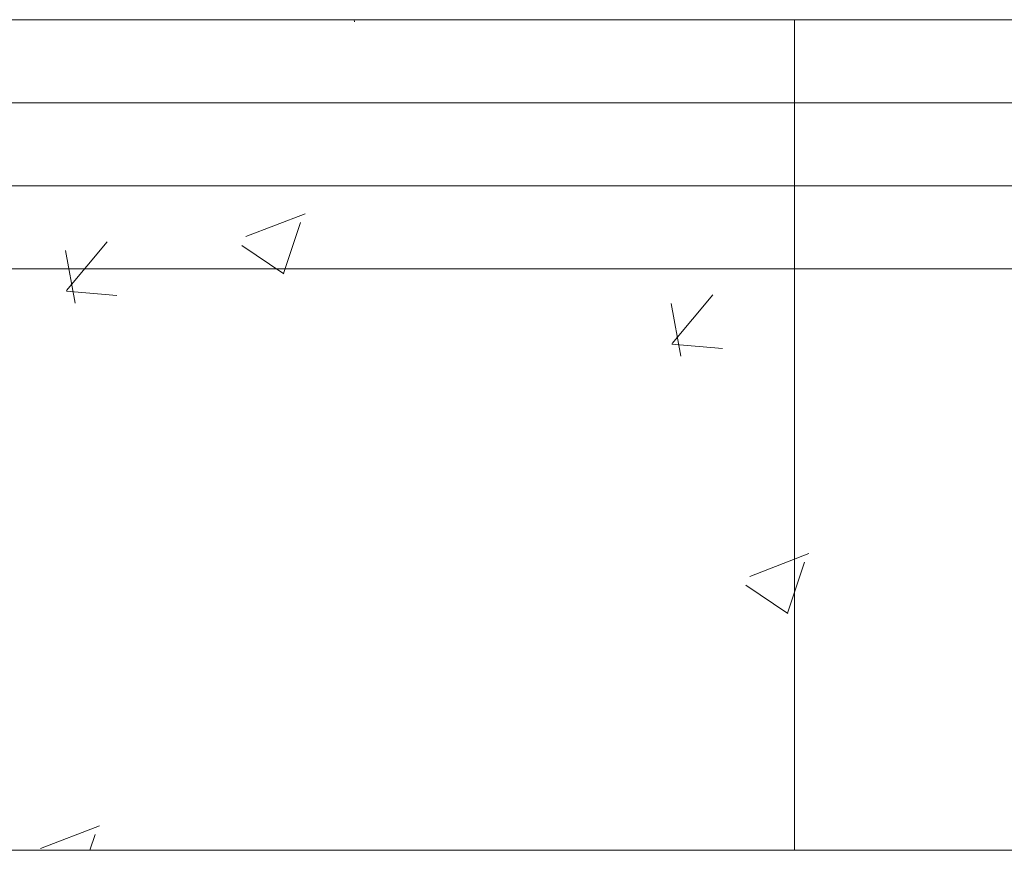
# Model space of a CAD drawing. Header units: feet. Extents: x 8 to 127, y 6 to 90.
# Tile 277 of 538: x 44.582 to 44.878, y 49.85 to 50.1. Entities that reach past the tile are written whole.
import ezdxf

# ---------------------------------------------------------------- set-up
doc = ezdxf.new("R2010")
doc.units = ezdxf.units.FT
doc.header["$MEASUREMENT"] = 0
for name, color, linetype in [('ESQUADRIAS', 252, 'Continuous'), ('MOBILIÁRIO2', 250, 'Continuous'), ('NO ESPESSURA', 250, 'Continuous')]:
    doc.layers.add(name, color=color, linetype=linetype)

msp = doc.modelspace()

# ---------------------------------------------------------------- linework, layer by layer
at = {"layer": 'ESQUADRIAS', "lineweight": 5}
for p, q in [((45.89022, 50.10004), (44.39022, 50.10004)), ((45.89022, 50.07504), (44.39022, 50.07504)), ((45.89022, 50.05004), (44.39022, 50.05004)), ((45.89022, 50.02504), (44.39022, 50.02504))]:
    msp.add_line(p, q, dxfattribs=at)
at = {"layer": 'MOBILIÁRIO2', "lineweight": 5}
for p, q in [((45.89022, 50.10004), (44.39022, 50.10004)), ((44.81522, 50.10004), (44.81522, 49.85004)), ((45.89022, 49.85004), (44.39022, 49.85004))]:
    msp.add_line(p, q, dxfattribs=at)
at = {"layer": 'NO ESPESSURA', "linetype": 'Continuous', "lineweight": 5}
for p, q in [((44.68285, 50.09942), (44.68278, 50.10004)), ((44.65022, 50.03477), (44.66801, 50.04159)), ((44.66154, 50.02366), (44.66669, 50.03901)), ((44.59622, 50.01855), (44.60847, 50.03314)), ((44.64902, 50.03212), (44.66166, 50.0236)), ((44.59887, 50.01469), (44.59593, 50.03061)), ((44.5962, 50.01833), (44.61139, 50.017)), ((44.77841, 50.00261), (44.79065, 50.0172)), ((44.78105, 49.99875), (44.77811, 50.01467)), ((44.77839, 50.00239), (44.79357, 50.00106)), ((44.80184, 49.9325), (44.81962, 49.93933)), ((44.81315, 49.92139), (44.8183, 49.93674)), ((44.80064, 49.92985), (44.81327, 49.92133)), ((44.58842, 49.85058), (44.60621, 49.85741)), ((44.60329, 49.85004), (44.60489, 49.85482))]:
    msp.add_line(p, q, dxfattribs=at)

doc.saveas('drawing.dxf')
